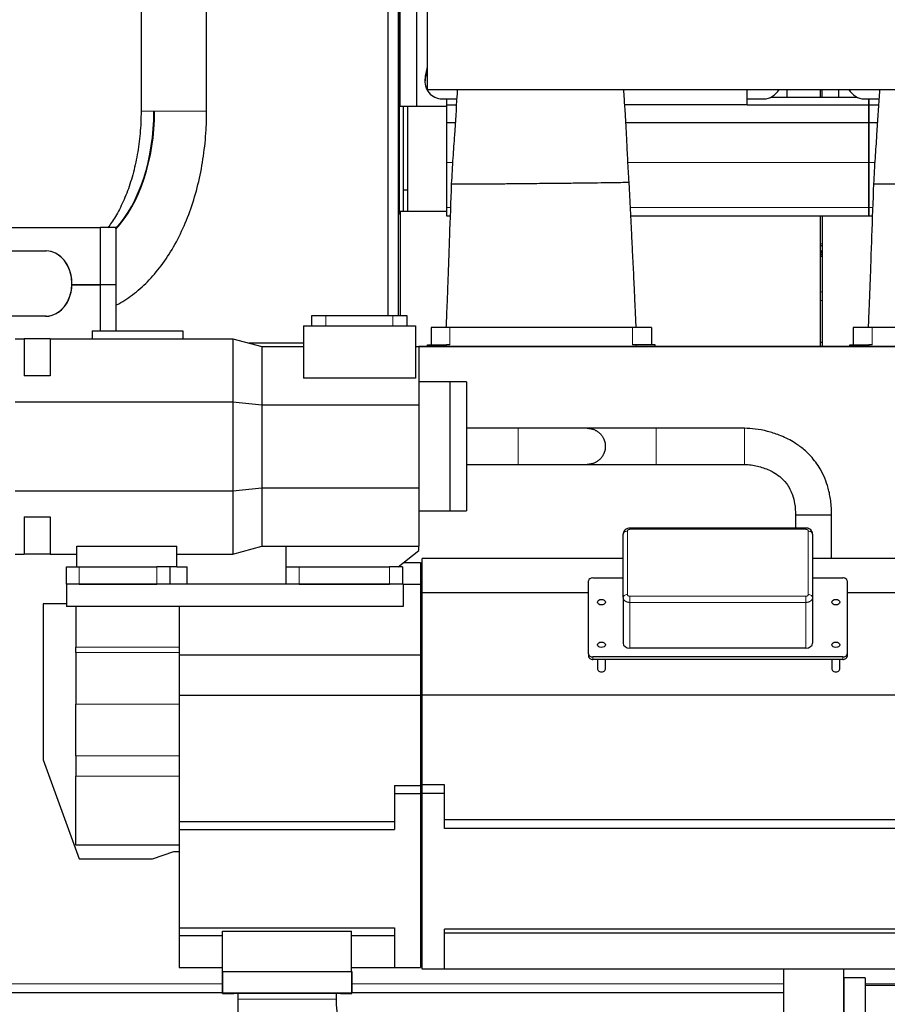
# Model space of a CAD drawing. Header units: inches. Extents: x 0 to 29700, y -16 to 21000.
# Tile 359 of 376: x 22358 to 23365, y 16025 to 17168. Entities that reach past the tile are written whole.
import ezdxf

# ---------------------------------------------------------------- set-up
doc = ezdxf.new("R2010")
doc.units = ezdxf.units.IN
doc.layers.add('1', color=7, linetype='Continuous', true_color=0xffffff)
doc.layers.add('254', color=7, linetype='Continuous', true_color=0xffffff)
doc.styles.add('latin_extended', font='simplex.shx')
doc.dimstyles.get("Standard").update_dxf_attribs({"dimtxt": 0.18, "dimasz": 0.18, "dimexe": 0.18, "dimexo": 0.0625, "dimgap": 0.09, "dimtad": 0, "dimtih": 1, "dimtoh": 1, "dimdec": 4, "dimzin": 0, "dimdsep": 46, "dimtxsty": 'Standard', "dimcen": 0.09, "dimadec": 0, "dimazin": 0, "dimtfac": 1, "dimtdec": 4, "dimtofl": 0, "dimtmove": 0, "dimatfit": 3, "dimfxl": 1, "dimtolj": 1, "dimtzin": 0, "dimarcsym": 0})

# ---------------------------------------------------------------- blocks, each defined once
blk = doc.blocks.new('_U5')
at = {"layer": '254', "color": 3, "linetype": 'Continuous', "lineweight": 13, "transparency": 16777216}
for p, q in [((27220.4, 17368.7), (27220.4, 13173.7)), ((18363.9, 15513.2), (18363.9, 13173.7)), ((18538.9, 13223.7), (27045.4, 13223.7))]:
    blk.add_line(p, q, dxfattribs=at)
at = {"layer": '254', "color": 3, "transparency": 16777216}
for points in [[(18538.9, 13252.9), (18538.9, 13194.5), (18363.9, 13223.7)], [(27045.4, 13194.5), (27045.4, 13252.9), (27220.4, 13223.7)]]:
    blk.add_solid(points, dxfattribs=at)
at = {"layer": 'Defpoints', "color": 0, "transparency": 16777216}
for p in [(27220.4, 17418.7), (18363.9, 15563.2), (27220.4, 13223.7)]:
    blk.add_point(p, dxfattribs=at)
at = {"layer": '254', "color": 2, "lineweight": 13, "transparency": 16777216, "insert": (22483.8, 13486.2), "char_height": 175, "attachment_point": 1, "style": 'latin_extended'}
blk.add_mtext('\\A1;8857', dxfattribs=at)

msp = doc.modelspace()

# ---------------------------------------------------------------- linework, layer by layer
at = {"layer": '1', "color": 2, "linetype": 'Continuous', "lineweight": 25}
for p, q in [((22831.36, 17467.843), (22831.36, 17087.113)), ((22575.41, 17061.692), (22575.41, 17421.692)), ((22499.31, 17387.205), (22499.31, 17061.692)), ((22785.819, 17330.692), (22785.819, 16824.693)), ((22797.819, 17330.692), (22797.819, 16824.693)), ((22799.861, 17067.692), (22799.861, 17333.692)), ((22818.861, 17315.692), (22818.861, 17067.692)), ((22798.86, 17177.906), (22798.86, 17148.721)), ((22797.819, 17148.721), (22798.86, 17148.721)), ((22798.86, 17148.721), (22798.86, 16943.706)), ((22831.361, 17113.436), (22829.209, 17102.424)), ((22831.361, 17110.865), (22829.209, 17099.853)), ((22828.84, 17098.616), (22828.84, 17096.045)), ((22831.36, 17087.113), (25041.859, 17087.113)), ((23202.86, 17069.032), (23202.86, 17087.113)), ((23230.74, 17078.192), (23329.962, 17078.192)), ((23248.861, 17087.113), (23248.861, 17078.193)), ((23287.861, 17078.194), (23287.861, 17087.114)), ((23289.861, 17078.194), (23289.861, 17087.114)), ((23308.861, 17087.113), (23308.861, 17078.193)), ((22799.861, 17067.692), (22818.861, 17067.692)), ((22803.36, 17067.691), (22803.36, 16970.467)), ((22808.634, 17067.692), (22808.634, 16945.692)), ((22818.861, 17067.692), (22853.866, 17067.692)), ((22848.84, 17076.121), (22853.86, 17076.121)), ((22853.86, 17076.121), (22853.86, 17069.187)), ((22853.86, 17076.121), (22865.748, 17076.121)), ((22853.86, 17069.187), (22853.86, 17048.605)), ((22853.86, 17069.187), (22865.295, 17069.187)), ((23202.86, 17069.032), (23060.745, 17069.032)), ((23202.86, 17076.121), (23221.86, 17076.121)), ((23202.86, 17069.187), (23343.86, 17069.187)), ((23338.84, 17076.121), (23343.86, 17076.121)), ((23343.86, 17076.121), (23343.86, 17069.187)), ((23343.86, 17076.121), (23355.748, 17076.121)), ((23343.86, 17069.187), (23343.86, 17076.121)), ((23343.86, 17069.187), (23343.86, 17048.605)), ((23343.86, 17069.187), (23355.295, 17069.187)), ((23343.86, 17048.605), (23343.86, 17069.187)), ((22514.215, 17061.692), (22515.016, 17061.692)), ((22853.86, 17048.605), (22863.957, 17048.605)), ((22853.86, 17048.605), (22853.86, 17002.142)), ((23061.989, 17048.605), (23343.86, 17048.605)), ((23343.86, 17048.605), (23353.957, 17048.605)), ((23343.86, 17048.605), (23343.86, 17002.142)), ((23343.86, 17002.142), (23343.86, 17048.605)), ((22853.86, 17002.142), (22853.86, 16950.167)), ((23343.86, 17002.142), (23343.86, 16950.167)), ((23343.86, 16950.167), (23343.86, 17002.142)), ((22803.36, 16970.467), (22803.36, 16945.691)), ((22803.36, 16970.467), (22808.642, 16970.467)), ((22797.811, 16942.648), (22799.859, 16942.648)), ((22797.819, 16943.706), (22798.86, 16943.706)), ((22799.861, 16945.692), (22799.861, 16824.693)), ((22799.861, 16945.692), (22853.871, 16945.692)), ((22853.86, 16950.167), (22853.86, 16940.192)), ((23343.86, 16950.167), (23343.86, 16940.192)), ((23343.86, 16940.192), (23343.86, 16950.167)), ((22853.86, 16940.192), (22858.064, 16940.192)), ((23067.761, 16940.192), (23343.86, 16940.192)), ((23287.861, 16788.691), (23287.861, 16940.192)), ((23289.861, 16940.192), (23289.861, 16788.691)), ((23343.86, 16940.192), (23348.064, 16940.192)), ((22331.67, 16926.692), (22451.915, 16926.692)), ((22469.85, 16926.692), (22451.915, 16926.692)), ((22451.915, 16926.692), (22451.915, 16860.192)), ((22469.85, 16926.692), (22469.85, 16860.192)), ((22306.824, 16899.738), (22389.024, 16899.738)), ((23287.867, 16895.84), (23289.863, 16895.84)), ((23287.876, 16897.682), (23289.876, 16897.682)), ((22419.1, 16860.192), (22451.915, 16860.192)), ((22451.915, 16860.192), (22419.1, 16860.192)), ((22469.85, 16860.192), (22451.915, 16860.192)), ((22451.915, 16860.192), (22451.915, 16806.692)), ((22469.85, 16860.192), (22451.915, 16860.192)), ((22469.85, 16860.192), (22469.85, 16806.692)), ((22799.86, 16851.984), (22799.86, 16841.986)), ((22799.86, 16841.986), (22799.86, 16824.691)), ((22389.024, 16823.645), (22306.824, 16823.645)), ((22697.66, 16824.692), (22713.66, 16824.692)), ((22697.66, 16812.692), (22697.66, 16824.692)), ((22713.66, 16824.692), (22791.66, 16824.692)), ((22791.66, 16824.692), (22807.66, 16824.692)), ((22807.66, 16824.692), (22807.66, 16812.692)), ((22442.66, 16806.692), (22442.66, 16797.692)), ((22442.66, 16806.692), (22547.66, 16806.692)), ((22547.66, 16806.692), (22547.66, 16797.692)), ((22687.66, 16812.692), (22817.66, 16812.692)), ((22687.66, 16812.692), (22687.66, 16751.74)), ((22817.66, 16812.692), (22817.66, 16751.74)), ((22835.86, 16810.692), (22835.86, 16790.682)), ((22857.86, 16810.692), (22835.86, 16810.692)), ((23069.86, 16810.692), (22857.86, 16810.692)), ((23091.86, 16810.692), (23069.86, 16810.692)), ((23091.86, 16810.692), (23091.86, 16790.682)), ((23347.86, 16810.692), (23325.86, 16810.692)), ((23325.86, 16810.692), (23325.86, 16790.682)), ((23559.86, 16810.692), (23347.86, 16810.692)), ((22353.26, 16797.692), (22363.66, 16797.692)), ((22393.66, 16797.692), (22363.66, 16797.692)), ((22363.66, 16797.692), (22363.66, 16754.468)), ((22393.66, 16797.692), (22393.66, 16754.468)), ((22393.66, 16797.692), (22605.66, 16797.692)), ((22605.66, 16797.692), (22639.66, 16788.692)), ((22605.66, 16797.692), (22605.66, 16724.468)), ((22624.545, 16792.692), (22687.659, 16792.692)), ((23287.905, 16793.505), (23289.891, 16793.505)), ((22639.656, 16788.692), (22687.654, 16788.692)), ((22639.66, 16788.692), (22687.66, 16788.692)), ((22639.66, 16788.692), (22639.66, 16720.74)), ((22817.66, 16788.692), (22821.66, 16788.692)), ((22821.66, 16788.692), (22821.66, 16720.74)), ((22821.686, 16788.691), (24347.488, 16788.691)), ((22831.86, 16790.682), (22853.86, 16790.682)), ((22831.86, 16788.692), (22831.86, 16790.682)), ((22831.86, 16788.692), (22853.86, 16788.692)), ((22857.86, 16790.682), (22853.86, 16790.682)), ((23073.86, 16788.692), (22853.86, 16788.692)), ((23073.86, 16790.682), (23069.86, 16790.682)), ((23095.86, 16790.682), (23073.86, 16790.682)), ((23095.86, 16788.692), (23073.86, 16788.692)), ((23095.86, 16788.692), (23095.86, 16790.682)), ((23321.86, 16790.682), (23343.86, 16790.682)), ((23321.86, 16788.692), (23321.86, 16790.682)), ((23321.86, 16788.692), (23343.86, 16788.692)), ((23347.86, 16790.682), (23343.86, 16790.682)), ((23563.86, 16788.692), (23343.86, 16788.692)), ((22393.66, 16754.468), (22363.66, 16754.468)), ((22817.66, 16751.74), (22687.66, 16751.74)), ((22857.66, 16747.692), (22821.66, 16747.692)), ((22877.16, 16747.692), (22857.66, 16747.692)), ((22857.66, 16747.692), (22857.66, 16672.692)), ((22857.66, 16747.692), (22857.66, 16672.692)), ((22877.16, 16747.692), (22877.16, 16672.692)), ((22353.26, 16724.468), (22605.66, 16724.468)), ((22605.66, 16724.468), (22639.66, 16720.74)), ((22605.66, 16724.468), (22605.66, 16620.915)), ((22639.66, 16720.74), (22821.66, 16720.74)), ((22639.66, 16720.74), (22639.66, 16624.643)), ((22821.66, 16720.74), (22821.66, 16624.643)), ((22857.66, 16672.692), (22857.66, 16597.692)), ((22857.66, 16672.692), (22857.66, 16597.692)), ((22877.16, 16672.692), (22877.16, 16597.692)), ((22353.26, 16620.915), (22605.66, 16620.915)), ((22605.66, 16620.915), (22639.66, 16624.643)), ((22605.66, 16620.915), (22605.66, 16547.692)), ((22639.66, 16624.643), (22821.66, 16624.643)), ((22639.66, 16624.643), (22639.66, 16556.692)), ((22821.66, 16624.643), (22821.66, 16556.692)), ((22821.66, 16597.692), (22857.66, 16597.692)), ((22857.66, 16597.692), (22877.16, 16597.692)), ((22363.66, 16590.915), (22363.66, 16547.692)), ((22363.66, 16590.915), (22393.66, 16590.915)), ((22393.66, 16590.915), (22393.66, 16547.692)), ((23270.76, 16577.845), (23066.751, 16577.845)), ((23058.756, 16497.183), (23058.756, 16570.725)), ((23278.756, 16570.725), (23278.756, 16497.183)), ((22424.66, 16532.692), (22424.66, 16556.685)), ((22424.66, 16556.685), (22540.66, 16556.685)), ((22540.66, 16532.692), (22540.66, 16556.685)), ((22605.66, 16547.692), (22639.66, 16556.692)), ((22639.66, 16556.692), (22667.66, 16556.692)), ((22667.66, 16532.692), (22667.66, 16556.692)), ((22667.66, 16556.692), (22821.66, 16556.692)), ((22821.66, 16551.692), (22821.66, 16556.692)), ((22353.26, 16547.692), (22363.66, 16547.692)), ((22393.66, 16547.692), (22363.66, 16547.692)), ((22393.66, 16547.692), (22424.66, 16547.692)), ((22540.66, 16547.692), (22605.66, 16547.692)), ((22797.66, 16532.692), (22821.66, 16551.692)), ((22825.66, 16502.692), (22825.66, 16542.692)), ((23058.763, 16542.692), (22825.66, 16542.692)), ((23513.66, 16542.692), (23278.751, 16542.692)), ((22412.66, 16532.692), (22427.66, 16532.692)), ((22412.66, 16512.692), (22412.66, 16532.692)), ((22427.66, 16532.692), (22517.66, 16532.692)), ((22532.66, 16532.692), (22517.66, 16532.692)), ((22540.66, 16532.692), (22532.66, 16532.692)), ((22532.66, 16532.692), (22532.66, 16512.692)), ((22540.66, 16532.692), (22552.66, 16532.692)), ((22552.66, 16512.692), (22552.66, 16532.692)), ((22667.66, 16532.692), (22682.66, 16532.692)), ((22667.66, 16512.692), (22667.66, 16532.692)), ((22682.66, 16532.692), (22787.66, 16532.692)), ((22802.66, 16532.692), (22787.66, 16532.692)), ((22802.66, 16532.692), (22802.66, 16512.692)), ((22803.977, 16537.692), (22823.66, 16537.692)), ((22823.66, 16537.692), (22823.66, 16512.692)), ((23023.689, 16520.118), (23058.756, 16520.118)), ((23278.753, 16520.118), (23313.689, 16520.118)), ((22412.66, 16512.692), (22412.66, 16486.686)), ((22803.66, 16512.692), (22412.66, 16512.692)), ((22427.66, 16512.692), (22517.66, 16512.692)), ((22682.66, 16512.692), (22787.66, 16512.692)), ((22803.66, 16512.692), (22823.66, 16512.692)), ((22803.66, 16512.692), (22803.66, 16486.686)), ((22823.66, 16512.692), (22823.66, 16430.692)), ((23018.689, 16431.73), (23018.689, 16516.582)), ((23318.689, 16516.582), (23318.689, 16431.73)), ((22825.66, 16383.692), (22825.66, 16502.692)), ((23018.698, 16502.692), (22825.66, 16502.692)), ((23058.756, 16497.183), (23058.756, 16444.15)), ((23278.756, 16497.183), (23278.756, 16444.15)), ((23513.66, 16502.692), (23318.688, 16502.692)), ((22412.664, 16489.692), (22385.66, 16489.692)), ((22385.66, 16489.692), (22385.66, 16308.692)), ((22803.66, 16486.686), (22412.66, 16486.686)), ((22423.66, 16486.686), (22423.66, 16439.576)), ((22543.66, 16486.686), (22543.66, 16430.692)), ((22423.66, 16433.363), (22423.66, 16439.576)), ((23270.76, 16438.495), (23066.751, 16438.495)), ((22423.66, 16433.363), (22423.66, 16373.538)), ((22543.66, 16430.692), (22543.66, 16383.692)), ((22543.66, 16430.692), (22823.66, 16430.692)), ((22823.66, 16430.692), (22823.66, 16383.692)), ((23018.689, 16431.73), (23018.689, 16428.901)), ((23313.689, 16428.194), (23023.689, 16428.194)), ((23318.689, 16431.73), (23318.689, 16428.901)), ((23313.689, 16425.366), (23023.689, 16425.366)), ((23029.189, 16425.366), (23029.189, 16414.052)), ((23038.189, 16414.052), (23038.189, 16425.366)), ((23301.189, 16425.366), (23301.189, 16414.052)), ((23310.189, 16414.052), (23310.189, 16425.366)), ((22543.66, 16383.692), (22543.66, 16237.07)), ((22543.66, 16383.692), (22823.66, 16383.692)), ((22823.66, 16383.692), (22823.66, 16279.07)), ((22825.66, 16279.606), (22825.66, 16383.692)), ((23513.66, 16383.692), (22825.66, 16383.692)), ((22423.66, 16313.538), (22423.66, 16373.538)), ((22423.66, 16313.538), (22423.66, 16289.692)), ((22385.66, 16308.692), (22427.517, 16193.692)), ((22423.66, 16209.692), (22423.66, 16289.692)), ((22793.66, 16279.07), (22823.66, 16279.07)), ((22793.66, 16279.07), (22793.66, 16269.692)), ((22823.66, 16279.07), (22823.66, 16269.692)), ((22825.66, 16269.692), (22825.66, 16279.606)), ((22851.66, 16279.606), (22825.66, 16279.606)), ((22851.66, 16269.692), (22851.66, 16279.606)), ((22793.66, 16269.692), (22793.66, 16227.692)), ((22793.66, 16269.692), (22823.66, 16269.692)), ((22823.66, 16269.692), (22823.66, 16067.692)), ((22825.66, 16065.692), (22825.66, 16269.692)), ((22851.66, 16269.692), (22825.66, 16269.692)), ((22851.66, 16229.192), (22851.66, 16269.692)), ((22543.66, 16237.07), (22543.66, 16227.692)), ((22543.66, 16237.07), (22793.66, 16237.07)), ((23487.66, 16239.106), (22851.66, 16239.106)), ((22543.66, 16227.692), (22543.66, 16113.692)), ((22543.66, 16227.692), (22793.66, 16227.692)), ((23487.66, 16229.192), (22851.66, 16229.192)), ((22543.66, 16209.692), (22423.66, 16209.692)), ((22512.66, 16193.692), (22537.313, 16202.192)), ((22537.313, 16202.192), (22543.661, 16202.192)), ((22427.517, 16193.692), (22512.66, 16193.692)), ((22543.66, 16113.692), (22543.66, 16104.643)), ((22543.66, 16113.692), (22793.66, 16113.692)), ((22593.66, 16062.692), (22593.66, 16109.672)), ((22593.66, 16109.672), (22743.66, 16109.672)), ((22743.66, 16062.692), (22743.66, 16109.672)), ((22793.66, 16113.692), (22793.66, 16067.692)), ((22851.66, 16065.692), (22851.66, 16112.192)), ((23487.66, 16112.192), (22851.66, 16112.192)), ((23487.66, 16107.692), (22851.66, 16107.692)), ((22543.66, 16104.643), (22543.66, 16067.692)), ((22543.66, 16104.643), (22593.66, 16104.643)), ((22743.66, 16104.643), (22793.66, 16104.643)), ((22543.66, 16067.692), (22593.66, 16067.692)), ((22743.66, 16062.692), (22593.66, 16062.692)), ((22593.86, 16062.692), (22593.86, 16037.692)), ((22743.86, 16062.692), (22743.659, 16062.692)), ((22743.66, 16067.692), (22793.66, 16067.692)), ((22743.86, 16062.692), (22743.86, 16037.692)), ((22793.66, 16067.692), (22823.66, 16067.692)), ((22851.66, 16065.692), (22825.66, 16065.692)), ((23487.66, 16065.692), (22851.66, 16065.692)), ((23244.86, 16065.691), (23244.86, 16015.692)), ((23314.86, 15995.692), (23314.86, 16065.69)), ((23314.86, 16055.692), (23314.86, 15995.692)), ((23339.86, 16055.692), (23314.86, 16055.692)), ((23339.86, 16055.692), (23339.86, 15995.692)), ((22308.86, 16038.722), (22593.859, 16038.722)), ((22743.86, 16037.692), (22593.86, 16037.692)), ((22726.01, 16030.87), (22726.01, 16037.644)), ((22743.87, 16038.722), (23244.882, 16038.722)), ((22611.71, 16030.871), (22611.71, 15980.192))]:
    msp.add_line(p, q, dxfattribs=at)
at = {"layer": '1', "color": 110, "linetype": 'Continuous', "lineweight": 13}
for p, q in [((22829.209, 17099.853), (22829.209, 17102.424)), ((22514.215, 17061.692), (22499.31, 17061.692)), ((22575.41, 17061.692), (22515.016, 17061.692)), ((22853.86, 17002.142), (22860.897, 17002.142)), ((23064.462, 17002.142), (23343.86, 17002.142)), ((23343.86, 17002.142), (23350.897, 17002.142)), ((22853.86, 16950.167), (22858.431, 16950.167)), ((23067.278, 16950.167), (23343.86, 16950.167)), ((23343.86, 16950.167), (23348.431, 16950.167)), ((23287.876, 16907.971), (23289.876, 16907.971)), ((23287.867, 16895.09), (23289.863, 16895.09)), ((23287.876, 16905.772), (23289.876, 16905.772)), ((23287.876, 16905.424), (23289.876, 16905.424)), ((23287.876, 16899.641), (23289.876, 16899.641)), ((23287.876, 16899.335), (23289.876, 16899.335)), ((23287.876, 16899.063), (23289.876, 16899.063)), ((23287.867, 16893.675), (23289.863, 16893.675)), ((23287.867, 16892.992), (23289.863, 16892.992)), ((23287.905, 16851.984), (23289.891, 16851.984)), ((23287.905, 16841.986), (23289.891, 16841.986)), ((22713.66, 16824.692), (22713.66, 16812.692)), ((22791.66, 16812.692), (22791.66, 16824.692)), ((22857.86, 16810.692), (22857.86, 16790.682)), ((23069.86, 16810.692), (23069.86, 16790.682)), ((23347.86, 16810.692), (23347.86, 16790.682)), ((22853.86, 16788.692), (22853.86, 16790.682)), ((23073.86, 16788.692), (23073.86, 16790.682)), ((23343.86, 16788.692), (23343.86, 16790.682)), ((23066.751, 16577.845), (23066.751, 16576.38)), ((23270.76, 16576.38), (23066.751, 16576.38)), ((23270.76, 16577.844), (23270.76, 16576.38)), ((23063.756, 16574.261), (23063.756, 16500.718)), ((23273.756, 16500.718), (23273.756, 16574.261)), ((22427.66, 16532.692), (22427.66, 16512.692)), ((22517.66, 16512.692), (22517.66, 16532.692)), ((22682.66, 16532.692), (22682.66, 16512.692)), ((22787.66, 16512.692), (22787.66, 16532.692)), ((23066.751, 16498.599), (23270.76, 16498.599)), ((23066.751, 16491.528), (23066.751, 16498.599)), ((23270.76, 16491.528), (23270.76, 16498.599)), ((23066.751, 16491.528), (23066.751, 16438.495)), ((23270.76, 16491.528), (23066.751, 16491.528)), ((23270.76, 16491.528), (23270.76, 16438.495)), ((22423.66, 16439.576), (22543.66, 16439.576)), ((22543.66, 16433.363), (22423.66, 16433.363)), ((23023.689, 16428.194), (23023.689, 16425.366)), ((23313.689, 16428.194), (23313.689, 16425.366)), ((22423.66, 16373.538), (22543.66, 16373.538)), ((22543.66, 16313.538), (22423.66, 16313.538)), ((22423.66, 16289.692), (22543.66, 16289.692))]:
    msp.add_line(p, q, dxfattribs=at)
at = {"layer": '1', "color": 2, "linetype": 'Continuous', "lineweight": 25}
for centre, major_axis, ratio, start_param, end_param in [((22848.84, 17098.616), (20, 0), 0.9961947, 2.94929469, 3.14160971), ((22848.84, 17096.045), (20, 0), 0.9961947, 2.94929469, 4.71238898), ((23221.86, 17096.045), (20, 0), 0.9961947, 4.71238898, 5.81826394), ((23338.84, 17096.045), (20, 0), 0.9961947, 3.60651564, 4.71238898), ((22417.397, 17061.692), (0, 161.953), 0.59781459, 3.71414791, 4.71238898), ((22418.198, 17061.692), (0, -161.953), 0.59781459, 0.56273778, 1.57079633), ((22388.623, 16861.692), (0, 38.05), 0.8016344, 3.12845167, 6.29632629), ((22388.623, 16861.692), (0, -38.05), 0.8016344, 0.01314098, 3.12845167), ((23023.689, 16516.582), (5, 0), 0.70710678, 1.57079633, 3.14159265), ((23313.689, 16516.582), (5, 0), 0.70710678, 0, 1.57079633), ((23066.758, 16444.155), (8.002, 0.01), 0.70731794, 3.14071742, 4.71063955), ((23270.753, 16444.155), (-8.002, 0.01), 0.70731794, 1.57254576, 3.14246789), ((23023.689, 16431.73), (5, 0), 0.70710678, 3.14159265, 4.71238898), ((23023.689, 16428.901), (5, 0), 0.70710678, 3.14159265, 4.71238898), ((23313.689, 16431.73), (5, 0), 0.70710678, 4.71238898, 6.28318531), ((23313.689, 16428.901), (5, 0), 0.70710678, 4.71238898, 6.28318531), ((23033.689, 16414.052), (4.5, 0), 0.70710678, 3.14159265, 6.28318531), ((23305.689, 16414.052), (4.5, 0), 0.70710678, 3.14159265, 6.28318531)]:
    msp.add_ellipse(centre, major_axis=major_axis, ratio=ratio, start_param=start_param, end_param=end_param, dxfattribs=at)
at = {"layer": '1', "color": 110, "linetype": 'Continuous', "lineweight": 13}
for centre, start_param, end_param in [((23063.756, 16570.725), 4.71238898, 6.28318531), ((23273.756, 16570.725), 3.14159265, 4.71238898), ((23063.756, 16497.183), 4.71238898, 6.28318531), ((23273.756, 16497.183), 3.14159265, 4.71238898)]:
    msp.add_ellipse(centre, major_axis=(-5, 0), ratio=0.70710678, start_param=start_param, end_param=end_param, dxfattribs=at)
at = {"layer": '1', "color": 2, "linetype": 'Continuous', "lineweight": 25}
for centre, major_axis in [((23033.689, 16491.834), (-4.5, 0)), ((23305.689, 16491.834), (4.5, 0)), ((23033.689, 16442.336), (4.5, 0)), ((23305.689, 16442.336), (4.5, 0))]:
    msp.add_ellipse(centre, major_axis=major_axis, ratio=0.70710678, dxfattribs=at)
for points, knots in [([(22866.509, 17087.402), (22866.319, 17084.683), (22865.152, 17067.694), (22863.538, 17041.041), (22861.089, 17006.498), (22859.985, 16987.503), (22859.431, 16977.407)], [0, 0, 0, 0, 0.08061325, 0.49798875, 0.73506156, 1, 1, 1, 1]), ([(23065.84, 16979.542), (23065.279, 16987.936), (23064.242, 17004.382), (23063.241, 17027.367), (23062.113, 17046.508), (23061.275, 17060.586), (23060.691, 17069.906), (23060.168, 17078.176), (23059.834, 17083.551), (23059.612, 17087.152)], [0, 0, 0, 0, 0.22677375, 0.44632769, 0.62537355, 0.75821886, 0.845554, 0.89509097, 1, 1, 1, 1]), ([(23356.509, 17087.402), (23356.319, 17084.683), (23355.152, 17067.694), (23353.538, 17041.041), (23351.089, 17006.498), (23349.985, 16987.503), (23349.431, 16977.407)], [0, 0, 0, 0, 0.08061325, 0.49798875, 0.73506156, 1, 1, 1, 1]), ([(22499.31, 17061.692), (22499.31, 17057.323), (22499.029, 17044.538), (22497.183, 17023.451), (22492.894, 16999.319), (22486.687, 16976.811), (22478.825, 16956.535), (22469.992, 16939.631), (22463.683, 16930.417), (22460.665, 16926.532)], [0, 0, 0, 0, 0.08144224, 0.23952211, 0.39722989, 0.55406622, 0.70969826, 0.8639125, 1, 1, 1, 1]), ([(22469.889, 16836.456), (22470.261, 16836.646), (22477.036, 16840.139), (22489.888, 16848.287), (22507.234, 16863.515), (22523.174, 16882.113), (22537.424, 16903.86), (22549.696, 16928.368), (22559.753, 16955.139), (22567.443, 16983.645), (22572.676, 17013.369), (22575.025, 17039.611), (22575.41, 17055.744), (22575.41, 17061.692)], [0, 0, 0, 0, 0.00562185, 0.10245633, 0.20200143, 0.3044126, 0.4090732, 0.51499456, 0.62125526, 0.72733897, 0.83314877, 0.93874161, 1, 1, 1, 1]), ([(22859.431, 16977.407), (22858.643, 16957.046), (22857.524, 16926.445), (22856.367, 16893.143), (22855.827, 16876.083), (22855.414, 16864.825), (22854.826, 16849.839), (22854.088, 16831.691), (22853.519, 16817.982), (22853.212, 16810.7)], [0, 0, 0, 0, 0.36642877, 0.55066595, 0.59922757, 0.67337039, 0.75326206, 0.86892468, 1, 1, 1, 1]), ([(22859.431, 16977.407), (22859.43, 16977.407), (22859.424, 16977.399), (22859.407, 16977.388), (22859.494, 16977.375), (22859.743, 16977.357), (22860.6, 16977.334), (22863.606, 16977.308), (22870.354, 16977.305), (22883.074, 16977.36), (22899.25, 16977.468), (22914.085, 16977.591), (22925.285, 16977.695), (22931.021, 16977.751), (22933.828, 16977.779), (22934.491, 16977.786)], [0, 0, 0, 0, 0.00314393, 0.04148455, 0.06065486, 0.07982517, 0.1565064, 0.23318764, 0.38655011, 0.53991258, 0.69327506, 0.84663753, 0.92331876, 0.98562227, 1, 1, 1, 1]), ([(22934.491, 16977.786), (22935.376, 16977.794), (22939.465, 16977.836), (22947.574, 16977.917), (22962.731, 16978.07), (22976.141, 16978.205), (22986.782, 16978.312), (22990.635, 16978.351), (22995.752, 16978.403), (23005.774, 16978.509), (23020.765, 16978.68), (23037.621, 16978.898), (23051.542, 16979.106), (23059.499, 16979.255), (23062.952, 16979.34), (23064.348, 16979.382), (23065.115, 16979.411), (23065.612, 16979.437), (23065.848, 16979.46), (23065.829, 16979.48), (23065.842, 16979.508), (23065.83, 16979.528), (23065.84, 16979.542)], [0, 0, 0, 0, 0.0131787, 0.05271481, 0.10542963, 0.21085925, 0.22403795, 0.23721666, 0.26357406, 0.31628888, 0.4217185, 0.52714813, 0.63257775, 0.73800738, 0.79072219, 0.8170796, 0.84343701, 0.86979441, 0.89615182, 0.92250923, 0.94886663, 1, 1, 1, 1]), ([(23073.923, 16810.728), (23073.596, 16818.397), (23072.979, 16832.653), (23072.15, 16851.444), (23071.426, 16867.346), (23070.819, 16879.795), (23070.228, 16890.774), (23069.75, 16900.033), (23069.282, 16909.217), (23067.956, 16935.716), (23066.811, 16959.157), (23065.84, 16979.542)], [0, 0, 0, 0, 0.13626059, 0.25328187, 0.3338707, 0.41883416, 0.47452483, 0.52902382, 0.58342081, 0.63774314, 1, 1, 1, 1]), ([(23349.431, 16977.407), (23348.643, 16957.046), (23347.524, 16926.445), (23346.367, 16893.143), (23345.827, 16876.083), (23345.414, 16864.825), (23344.826, 16849.839), (23344.088, 16831.691), (23343.519, 16817.982), (23343.212, 16810.7)], [0, 0, 0, 0, 0.36642877, 0.55066595, 0.59922757, 0.67337039, 0.75326206, 0.86892468, 1, 1, 1, 1]), ([(23349.431, 16977.407), (23349.43, 16977.407), (23349.424, 16977.399), (23349.407, 16977.388), (23349.494, 16977.375), (23349.743, 16977.357), (23350.6, 16977.334), (23353.606, 16977.308), (23360.354, 16977.305), (23373.074, 16977.36), (23389.25, 16977.468), (23404.085, 16977.591), (23415.285, 16977.695), (23421.021, 16977.751), (23423.828, 16977.779), (23424.491, 16977.786)], [0, 0, 0, 0, 0.00314393, 0.04148455, 0.06065486, 0.07982517, 0.1565064, 0.23318764, 0.38655011, 0.53991258, 0.69327506, 0.84663753, 0.92331876, 0.98562227, 1, 1, 1, 1]), ([(22937.167, 16693.692), (22932.165, 16693.692), (22922.163, 16693.692), (22902.16, 16693.692), (22887.16, 16693.692), (22877.16, 16693.692)], [0, 0, 0, 0, 0.25007931, 0.50005287, 1, 1, 1, 1]), ([(23017.16, 16693.692), (23017.132, 16693.692), (23016.904, 16693.692), (23015.81, 16693.692), (23012.189, 16693.692), (23003.905, 16693.692), (22988.604, 16693.692), (22973.748, 16693.692), (22959.404, 16693.692), (22946.996, 16693.692), (22940.5, 16693.692), (22937.167, 16693.692)], [0, 0, 0, 0, 0.04752327, 0.11190226, 0.18745226, 0.43954484, 0.57006702, 0.70404986, 0.84599911, 0.92138928, 1, 1, 1, 1]), ([(23097.217, 16693.692), (23095.206, 16693.692), (23090.487, 16693.692), (23082.626, 16693.692), (23066.473, 16693.692), (23048.324, 16693.692), (23032.469, 16693.692), (23023.471, 16693.692), (23019.132, 16693.692), (23017.438, 16693.692), (23017.145, 16693.692), (23017.16, 16693.692)], [0, 0, 0, 0, 0.04749066, 0.1118879, 0.18743878, 0.43954743, 0.5700776, 0.70406868, 0.84602668, 0.92141178, 1, 1, 1, 1]), ([(23199.85, 16693.692), (23191.295, 16693.692), (23174.182, 16693.692), (23151.363, 16693.692), (23131.394, 16693.692), (23114.296, 16693.692), (23102.903, 16693.692), (23097.217, 16693.692)], [0, 0, 0, 0, 0.2500572, 0.50022085, 0.66699617, 0.83377174, 1, 1, 1, 1]), ([(23300.86, 16592.715), (23300.902, 16598.429), (23300.201, 16608.981), (23296.579, 16627.321), (23289.204, 16645.228), (23277.922, 16660.51), (23266.945, 16670.713), (23254.741, 16679.154), (23241.218, 16685.691), (23226.281, 16690.398), (23212.811, 16693.004), (23203.946, 16693.622), (23199.85, 16693.692)], [0, 0, 0, 0, 0.10646462, 0.19879653, 0.3497753, 0.46554875, 0.55265196, 0.62997726, 0.74335861, 0.83302632, 0.92344562, 1, 1, 1, 1]), ([(22877.16, 16651.692), (22887.16, 16651.692), (22900.494, 16651.692), (22917.16, 16651.692), (22927.163, 16651.692), (22933.831, 16651.692), (22937.167, 16651.692)], [0, 0, 0, 0, 0.49994713, 0.66659617, 0.83324521, 1, 1, 1, 1]), ([(22937.167, 16651.692), (22941.478, 16651.692), (22949.603, 16651.692), (22964.33, 16651.692), (22979.993, 16651.692), (22994.525, 16651.692), (23007.336, 16651.692), (23013.677, 16651.692), (23016.277, 16651.692), (23016.998, 16651.692), (23017.143, 16651.692), (23017.16, 16651.692)], [0, 0, 0, 0, 0.10138345, 0.19282444, 0.35299027, 0.49403995, 0.6238821, 0.85107012, 0.91253008, 0.96293443, 1, 1, 1, 1]), ([(23017.16, 16651.692), (23017.128, 16651.692), (23017.611, 16651.692), (23020.237, 16651.692), (23026.398, 16651.692), (23037.777, 16651.692), (23054.695, 16651.692), (23071.609, 16651.692), (23085.696, 16651.692), (23091.957, 16651.692), (23095.649, 16651.692), (23097.217, 16651.692)], [0, 0, 0, 0, 0.10135171, 0.19279924, 0.35297488, 0.49403322, 0.62388342, 0.85108534, 0.9125476, 0.96295234, 1, 1, 1, 1]), ([(23097.217, 16651.692), (23102.903, 16651.692), (23114.296, 16651.692), (23131.394, 16651.692), (23148.51, 16651.692), (23165.627, 16651.692), (23182.737, 16651.692), (23194.142, 16651.692), (23199.842, 16651.692)], [0, 0, 0, 0, 0.16624072, 0.33302879, 0.49981646, 0.66660528, 0.83338919, 1, 1, 1, 1]), ([(23199.842, 16651.692), (23201.746, 16651.644), (23206.152, 16651.357), (23212.844, 16650.23), (23220.023, 16648.384), (23226.784, 16645.929), (23233.818, 16642.482), (23241.353, 16637.432), (23249.644, 16628.934), (23255.308, 16617.857), (23258.294, 16605.17), (23258.934, 16597.259), (23258.86, 16592.701)], [0, 0, 0, 0, 0.06065724, 0.14113484, 0.21626179, 0.29719307, 0.37044697, 0.4660264, 0.58562843, 0.745807, 0.85615148, 1, 1, 1, 1]), ([(23300.86, 16542.69), (23300.86, 16545.074), (23300.86, 16552.107), (23300.86, 16563.9), (23300.86, 16578.19), (23300.86, 16587.833), (23300.86, 16592.715)], [0, 0, 0, 0, 0.14299785, 0.42174534, 0.70720686, 1, 1, 1, 1]), ([(23066.752, 16577.755), (23066.3, 16577.793), (23064.77, 16577.795), (23062.398, 16576.917), (23060.226, 16575.126), (23058.991, 16572.956), (23058.789, 16571.455), (23058.804, 16570.721)], [0, 0, 0, 0, 0.11031407, 0.38304602, 0.60946585, 0.82029878, 1, 1, 1, 1]), ([(23278.661, 16570.786), (23278.697, 16571.016), (23278.786, 16572.056), (23278.093, 16573.844), (23276.638, 16575.779), (23274.524, 16577.151), (23272.449, 16577.838), (23271.154, 16577.778), (23270.763, 16577.728)], [0, 0, 0, 0, 0.05880606, 0.2685452, 0.46774146, 0.67493723, 0.90351428, 1, 1, 1, 1]), ([(23545.695, 16046.692), (23532.06, 16046.692), (23502.555, 16046.692), (23455.483, 16046.692), (23405.18, 16046.692), (23366.074, 16046.692), (23344.536, 16046.692), (23339.863, 16046.692)], [0, 0, 0, 0, 0.19872874, 0.43002794, 0.68608376, 0.93189157, 1, 1, 1, 1])]:
    msp.add_open_spline(points, degree=3, knots=knots, dxfattribs=at)
at = {"layer": '1', "color": 110, "linetype": 'Continuous', "lineweight": 13}
for points in [[(22937.167, 16693.692), (22937.167, 16693.692), (22937.167, 16693.692), (22937.167, 16693.692), (22937.168, 16693.692), (22937.169, 16689.979), (22937.169, 16680.116), (22937.169, 16672.692)], [(23097.217, 16693.692), (23097.217, 16693.692), (23097.217, 16693.692), (23097.217, 16693.692), (23097.222, 16693.692), (23097.229, 16689.979), (23097.231, 16680.116), (23097.231, 16672.692)], [(23199.85, 16693.692), (23199.85, 16693.692), (23199.85, 16693.692), (23199.85, 16693.692), (23199.85, 16693.691), (23199.849, 16689.979), (23199.847, 16680.116), (23199.846, 16672.692)]]:
    msp.add_rational_spline(points, [1.01661171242, 1.0166117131, 1.01661171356, 1.01661171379, 1.01661171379, 0.958470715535, 1.01661171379, 1.01661171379], degree=4, knots=[0, 0, 0, 0, 0, 0.0000625, 0.0000625, 0.0000625, 1, 1, 1, 1, 1], dxfattribs=at)
at = {"layer": '1', "color": 2, "linetype": 'Continuous', "lineweight": 25}
for points in [[(23017.159, 16693.692), (23017.159, 16693.692), (23017.16, 16693.692), (23017.16, 16693.692), (23024.585, 16693.692), (23034.448, 16689.979), (23038.16, 16680.116), (23038.16, 16672.692)], [(23300.86, 16592.715), (23300.861, 16592.715), (23300.86, 16592.715), (23300.86, 16592.715), (23300.86, 16592.715), (23297.148, 16592.714), (23287.285, 16592.711), (23279.86, 16592.708)]]:
    msp.add_rational_spline(points, [1.01661171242, 1.0166117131, 1.01661171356, 1.01661171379, 1.01661171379, 0.958470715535, 1.01661171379, 1.01661171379], degree=4, knots=[0, 0, 0, 0, 0, 0.0000625, 0.0000625, 0.0000625, 1, 1, 1, 1, 1], dxfattribs=at)
at = {"layer": '1', "color": 110, "linetype": 'Continuous', "lineweight": 13}
for points in [[(22937.169, 16672.692), (22937.169, 16665.267), (22937.169, 16655.404), (22937.168, 16651.692), (22937.167, 16651.692)], [(23097.231, 16672.692), (23097.231, 16665.267), (23097.229, 16655.404), (23097.222, 16651.692), (23097.217, 16651.692)], [(23199.846, 16672.692), (23199.844, 16665.267), (23199.843, 16655.404), (23199.842, 16651.691), (23199.842, 16651.691)]]:
    msp.add_rational_spline(points, [1.01661171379, 1.01661171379, 0.958470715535, 1.01661171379, 1.01661171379], degree=4, dxfattribs=at)
at = {"layer": '1', "color": 2, "linetype": 'Continuous', "lineweight": 25}
for points in [[(23038.16, 16672.692), (23038.16, 16665.267), (23034.448, 16655.404), (23024.585, 16651.692), (23017.16, 16651.692)], [(23279.86, 16592.708), (23272.436, 16592.706), (23262.573, 16592.702), (23258.86, 16592.701), (23258.86, 16592.701)]]:
    msp.add_rational_spline(points, [1.01661171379, 1.01661171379, 0.958470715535, 1.01661171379, 1.01661171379], degree=4, dxfattribs=at)
msp.add_open_spline([(23258.86, 16592.701), (23258.86, 16587.748), (23258.86, 16582.795), (23258.86, 16577.841)], degree=3, dxfattribs=at)
at = {"layer": '1', "color": 110, "linetype": 'Continuous', "lineweight": 13}
for points, knots in [([(23066.751, 16576.38), (23066.652, 16576.38), (23066.456, 16576.373), (23066.167, 16576.343), (23065.977, 16576.31), (23065.859, 16576.284), (23065.836, 16576.279), (23065.789, 16576.268), (23065.765, 16576.263), (23065.696, 16576.245), (23065.65, 16576.232), (23065.514, 16576.193), (23065.337, 16576.133), (23065.17, 16576.063), (23065.047, 16576.005), (23064.987, 16575.975), (23064.928, 16575.943), (23064.889, 16575.922), (23064.87, 16575.911), (23064.775, 16575.856), (23064.629, 16575.762), (23064.433, 16575.609), (23064.316, 16575.498), (23064.248, 16575.425), (23064.234, 16575.411), (23064.208, 16575.381), (23064.195, 16575.366), (23064.157, 16575.322), (23064.133, 16575.291), (23064.063, 16575.2), (23063.98, 16575.075), (23063.914, 16574.945), (23063.871, 16574.845), (23063.858, 16574.812), (23063.834, 16574.744), (23063.823, 16574.71), (23063.794, 16574.607), (23063.765, 16574.47), (23063.756, 16574.331), (23063.756, 16574.261)], [0, 0, 0, 0, 0.0625, 0.125, 0.1875, 0.1875, 0.203125, 0.203125, 0.21875, 0.21875, 0.25, 0.25, 0.3125, 0.375, 0.375, 0.40625, 0.421875, 0.421875, 0.4375, 0.4375, 0.5, 0.5625, 0.625, 0.625, 0.640625, 0.640625, 0.65625, 0.65625, 0.6875, 0.6875, 0.75, 0.8125, 0.8125, 0.84375, 0.84375, 0.875, 0.875, 0.9375, 1, 1, 1, 1]), ([(23273.756, 16574.261), (23273.756, 16574.331), (23273.751, 16574.4), (23273.732, 16574.538), (23273.703, 16574.674), (23273.656, 16574.808), (23273.62, 16574.891), (23273.613, 16574.908), (23273.598, 16574.941), (23273.59, 16574.958), (23273.565, 16575.007), (23273.547, 16575.04), (23273.491, 16575.136), (23273.407, 16575.261), (23273.307, 16575.379), (23273.226, 16575.466), (23273.183, 16575.508), (23273.139, 16575.55), (23273.109, 16575.577), (23273.093, 16575.591), (23273.015, 16575.659), (23272.883, 16575.761), (23272.667, 16575.901), (23272.509, 16575.983), (23272.407, 16576.032), (23272.387, 16576.041), (23272.345, 16576.06), (23272.324, 16576.069), (23272.26, 16576.096), (23272.218, 16576.113), (23272.088, 16576.162), (23271.911, 16576.221), (23271.728, 16576.268), (23271.587, 16576.298), (23271.54, 16576.308), (23271.444, 16576.325), (23271.396, 16576.333), (23271.251, 16576.353), (23271.056, 16576.373), (23270.859, 16576.38), (23270.76, 16576.38)], [0, 0, 0, 0, 0.0625, 0.0625, 0.125, 0.1875, 0.1875, 0.203125, 0.203125, 0.21875, 0.21875, 0.25, 0.25, 0.3125, 0.375, 0.375, 0.40625, 0.421875, 0.421875, 0.4375, 0.4375, 0.5, 0.5625, 0.625, 0.625, 0.640625, 0.640625, 0.65625, 0.65625, 0.6875, 0.6875, 0.75, 0.8125, 0.8125, 0.84375, 0.84375, 0.875, 0.875, 0.9375, 1, 1, 1, 1]), ([(23066.751, 16491.528), (23066.487, 16491.528), (23065.962, 16491.546), (23065.443, 16491.601), (23065.12, 16491.646), (23065.055, 16491.656), (23064.927, 16491.677), (23064.734, 16491.709), (23064.545, 16491.746), (23064.17, 16491.827), (23063.68, 16491.952), (23063.208, 16492.109), (23062.862, 16492.24), (23062.748, 16492.286), (23062.579, 16492.358), (23062.523, 16492.383), (23062.412, 16492.432), (23062.356, 16492.458), (23062.084, 16492.587), (23061.874, 16492.697), (23061.472, 16492.931), (23061.279, 16493.055), (23060.91, 16493.316), (23060.735, 16493.453), (23060.526, 16493.633), (23060.485, 16493.67), (23060.404, 16493.743), (23060.284, 16493.854), (23060.172, 16493.968), (23059.954, 16494.198), (23059.687, 16494.514), (23059.464, 16494.848), (23059.314, 16495.104), (23059.267, 16495.191), (23059.211, 16495.301), (23059.2, 16495.323), (23059.179, 16495.367), (23059.147, 16495.433), (23059.118, 16495.5), (23059.023, 16495.722), (23058.959, 16495.901), (23058.858, 16496.262), (23058.82, 16496.444), (23058.769, 16496.811), (23058.756, 16496.996), (23058.756, 16497.183)], [0, 0, 0, 0, 0.0625, 0.125, 0.125, 0.140625, 0.140625, 0.15625, 0.1875, 0.1875, 0.25, 0.3125, 0.3125, 0.34375, 0.34375, 0.359375, 0.359375, 0.375, 0.375, 0.4375, 0.4375, 0.5, 0.5, 0.5625, 0.5625, 0.578125, 0.578125, 0.59375, 0.625, 0.625, 0.6875, 0.75, 0.75, 0.78125, 0.78125, 0.7890625, 0.7890625, 0.796875, 0.8125, 0.8125, 0.875, 0.875, 0.9375, 0.9375, 1, 1, 1, 1]), ([(23063.756, 16500.718), (23063.756, 16500.649), (23063.761, 16500.579), (23063.78, 16500.442), (23063.808, 16500.305), (23063.856, 16500.171), (23063.891, 16500.088), (23063.899, 16500.071), (23063.914, 16500.038), (23063.922, 16500.021), (23063.947, 16499.972), (23063.965, 16499.939), (23064.021, 16499.843), (23064.104, 16499.718), (23064.204, 16499.6), (23064.286, 16499.513), (23064.328, 16499.471), (23064.373, 16499.429), (23064.403, 16499.402), (23064.418, 16499.388), (23064.497, 16499.32), (23064.628, 16499.218), (23064.845, 16499.078), (23065.002, 16498.996), (23065.104, 16498.947), (23065.125, 16498.938), (23065.167, 16498.919), (23065.188, 16498.91), (23065.251, 16498.883), (23065.294, 16498.866), (23065.424, 16498.817), (23065.6, 16498.758), (23065.784, 16498.711), (23065.924, 16498.681), (23065.972, 16498.671), (23066.067, 16498.654), (23066.116, 16498.647), (23066.261, 16498.626), (23066.455, 16498.606), (23066.652, 16498.599), (23066.751, 16498.599)], [0, 0, 0, 0, 0.0625, 0.0625, 0.125, 0.1875, 0.1875, 0.203125, 0.203125, 0.21875, 0.21875, 0.25, 0.25, 0.3125, 0.375, 0.375, 0.40625, 0.421875, 0.421875, 0.4375, 0.4375, 0.5, 0.5625, 0.625, 0.625, 0.640625, 0.640625, 0.65625, 0.65625, 0.6875, 0.6875, 0.75, 0.8125, 0.8125, 0.84375, 0.84375, 0.875, 0.875, 0.9375, 1, 1, 1, 1]), ([(23270.76, 16498.599), (23270.859, 16498.599), (23271.055, 16498.606), (23271.345, 16498.636), (23271.535, 16498.669), (23271.652, 16498.695), (23271.676, 16498.7), (23271.723, 16498.711), (23271.746, 16498.716), (23271.816, 16498.734), (23271.862, 16498.747), (23271.998, 16498.786), (23272.175, 16498.846), (23272.342, 16498.917), (23272.464, 16498.974), (23272.524, 16499.004), (23272.583, 16499.036), (23272.622, 16499.057), (23272.641, 16499.068), (23272.737, 16499.124), (23272.882, 16499.217), (23273.079, 16499.37), (23273.195, 16499.481), (23273.264, 16499.554), (23273.277, 16499.568), (23273.304, 16499.598), (23273.317, 16499.613), (23273.355, 16499.658), (23273.379, 16499.688), (23273.448, 16499.779), (23273.532, 16499.904), (23273.597, 16500.034), (23273.64, 16500.134), (23273.653, 16500.167), (23273.677, 16500.235), (23273.688, 16500.269), (23273.717, 16500.372), (23273.746, 16500.509), (23273.756, 16500.649), (23273.756, 16500.718)], [0, 0, 0, 0, 0.0625, 0.125, 0.1875, 0.1875, 0.203125, 0.203125, 0.21875, 0.21875, 0.25, 0.25, 0.3125, 0.375, 0.375, 0.40625, 0.421875, 0.421875, 0.4375, 0.4375, 0.5, 0.5625, 0.625, 0.625, 0.640625, 0.640625, 0.65625, 0.65625, 0.6875, 0.6875, 0.75, 0.8125, 0.8125, 0.84375, 0.84375, 0.875, 0.875, 0.9375, 1, 1, 1, 1]), ([(23278.756, 16497.183), (23278.756, 16496.996), (23278.73, 16496.625), (23278.652, 16496.258), (23278.588, 16496.029), (23278.574, 16495.984), (23278.545, 16495.893), (23278.53, 16495.847), (23278.482, 16495.712), (23278.447, 16495.623), (23278.333, 16495.358), (23278.157, 16495.011), (23277.934, 16494.678), (23277.749, 16494.433), (23277.684, 16494.352), (23277.599, 16494.253), (23277.582, 16494.233), (23277.548, 16494.193), (23277.53, 16494.173), (23277.477, 16494.114), (23277.441, 16494.075), (23277.259, 16493.882), (23277.103, 16493.734), (23276.772, 16493.449), (23276.597, 16493.313), (23276.228, 16493.052), (23276.034, 16492.928), (23275.78, 16492.78), (23275.728, 16492.751), (23275.624, 16492.694), (23275.467, 16492.609), (23275.307, 16492.529), (23274.981, 16492.376), (23274.534, 16492.187), (23274.063, 16492.029), (23273.7, 16491.923), (23273.577, 16491.889), (23273.422, 16491.85), (23273.391, 16491.842), (23273.328, 16491.827), (23273.235, 16491.805), (23273.141, 16491.784), (23272.827, 16491.716), (23272.32, 16491.627), (23271.805, 16491.573), (23271.286, 16491.537), (23271.024, 16491.528), (23270.76, 16491.528)], [0, 0, 0, 0, 0.0625, 0.125, 0.125, 0.140625, 0.140625, 0.15625, 0.15625, 0.1875, 0.1875, 0.25, 0.3125, 0.3125, 0.34375, 0.34375, 0.3515625, 0.3515625, 0.359375, 0.359375, 0.375, 0.375, 0.4375, 0.4375, 0.5, 0.5, 0.5625, 0.5625, 0.578125, 0.578125, 0.59375, 0.625, 0.625, 0.6875, 0.75, 0.75, 0.78125, 0.78125, 0.7890625, 0.7890625, 0.796875, 0.8125, 0.8125, 0.875, 0.9375, 0.9375, 1, 1, 1, 1])]:
    msp.add_open_spline(points, degree=3, knots=knots, dxfattribs=at)
at = {"layer": '254', "color": 2, "linetype": 'Continuous', "lineweight": 25}
for p, q in [((24347.488, 16788.691), (22821.686, 16788.691)), ((22593.853, 16037.939), (22593.852, 16062.691)), ((22743.852, 16062.944), (22743.66, 16062.948)), ((22743.852, 16062.944), (22743.861, 16062.673)), ((22743.862, 16037.674), (22743.861, 16062.673)), ((22593.86, 16037.72), (22593.853, 16037.939)), ((22593.862, 16037.669), (22593.861, 16037.692)), ((22730.863, 16037.645), (22606.863, 16037.641)), ((22611.708, 16037.641), (22611.708, 16030.893))]:
    msp.add_line(p, q, dxfattribs=at)
at = {"layer": '254', "color": 110, "linetype": 'Continuous', "lineweight": 13}
for p, q in [((22593.859, 16048.722), (22308.86, 16048.722)), ((22593.862, 16037.669), (22593.862, 16037.692)), ((22606.863, 16037.641), (22606.863, 16037.692)), ((22730.863, 16037.645), (22730.863, 16037.692)), ((23244.882, 16048.722), (22743.87, 16048.722)), ((23545.708, 16048.722), (23339.901, 16048.722)), ((22611.708, 16030.893), (22726.008, 16030.893))]:
    msp.add_line(p, q, dxfattribs=at)
at = {"layer": '254', "color": 2, "linetype": 'Continuous', "lineweight": 25}
for centre, start_param, end_param in [((22606.862, 16037.669), 3.14166626, 4.71246259), ((22730.862, 16037.673), 4.71246259, 6.28325891)]:
    msp.add_ellipse(centre, major_axis=(13, 0), ratio=0.00217805, start_param=start_param, end_param=end_param, dxfattribs=at)
msp.add_open_spline([(22740.95, 15974.508), (22726.134, 16000.754), (22726.008, 16030.893)], degree=2, dxfattribs=at)

# ---------------------------------------------------------------- dimensions: what is measured, and where the dimension line sits
at = {"layer": '254', "color": 2, "linetype": 'Continuous', "lineweight": 13}
dim = msp.add_linear_dim(base=(27220.427, 13223.692), p1=(18363.86, 15563.186), p2=(27220.427, 17418.716), dimstyle='Standard', override={"dimscale": 50, "dimtxt": 3.5, "dimasz": 3.5, "dimexe": 1, "dimexo": 1, "dimgap": 1.75, "dimtad": 1, "dimtih": 1, "dimtoh": 0, "dimdec": 0, "dimlfac": 1, "dimzin": 8, "dimdsep": 46, "dimlunit": 2, "dimtxsty": 'latin_extended', "dimsah": 1, "dimse1": 0, "dimse2": 0, "dimsd1": 0, "dimsd2": 0, "dimclrd": 3, "dimclre": 3, "dimclrt": 2, "dimtol": 0, "dimtm": -0.1, "dimtfac": 0.714286, "dimtdec": 3, "dimtofl": 1, "dimtmove": 0, "dimtzin": 8, "dimlwd": 13, "dimlwe": 13}, dxfattribs=at)
dim.commit()
dim.dimension.update_dxf_attribs({"geometry": '_U5', "text_midpoint": (22792.144, 13223.692), "dimtype": 160})

doc.saveas('drawing.dxf')
